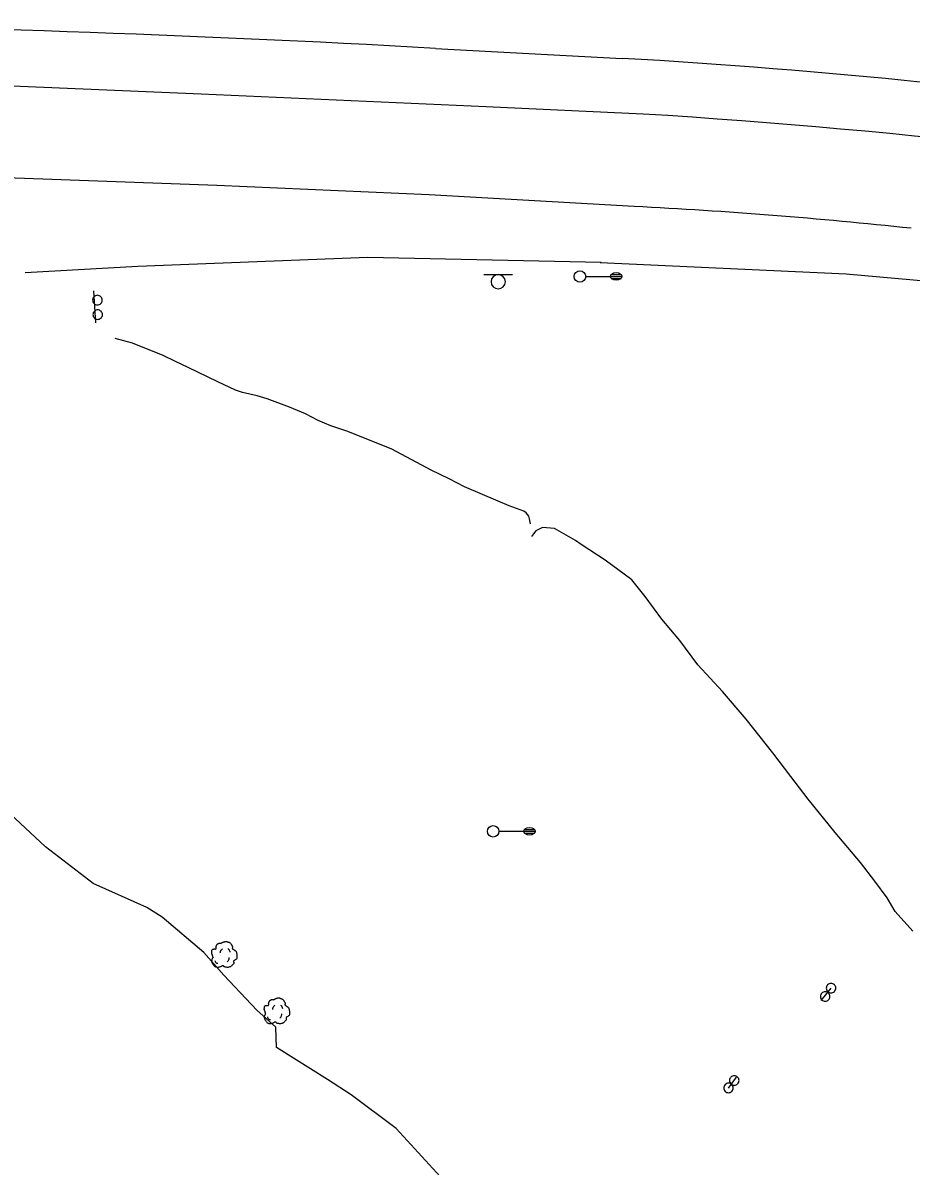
# Model space of a CAD drawing. Extents: x 2145380 to 2157287, y 139568 to 149130.
# Drawn here: x 2150122.3 to 2150354.9, y 142793.1 to 143092.6 of the extents above; entities that cross this region are included whole.
import ezdxf

# ---------------------------------------------------------------- set-up
doc = ezdxf.new("R2010")
doc.units = 0
for name, color, linetype in [('PR_PREVIOUSLY CONSTRUCTED', 7, 'Continuous'), ('TOPO_Asphalt', 7, 'Continuous'), ('TOPO_Flowline', 7, 'Continuous'), ('TOPO_Light Pole', 7, 'Continuous'), ('TOPO_Misc', 7, 'Continuous'), ('TOPO_Sign', 7, 'Continuous'), ('TOPO_Tree', 7, 'Continuous')]:
    doc.layers.add(name, color=color, linetype=linetype)

# ---------------------------------------------------------------- blocks, each defined once
blk = doc.blocks.new('POST')
at = {"layer": 'TOPO_Misc'}
for start, end in [(89.99996, 180.00004), (179.99996, 270.00004), (359.99996, 90.00004), (269.99996, 0.00004)]:
    blk.add_arc((-0.01, 0.03), 3.16, start, end, dxfattribs=at)
blk = doc.blocks.new('LP')
at = {"layer": 'TOPO_Light Pole'}
blk.add_line((3.81, 0), (20.32, 0), dxfattribs=at)
for points in [[(20.32, 0), (27.94, 0)], [(20.32, 0), (23.5, 0)], [(20.83, 1.27), (27.43, 1.27)], [(20.83, 1.27), (23.5, 1.27)], [(23.71, 1.27), (27.43, 1.27)], [(23.71, 0), (27.94, 0)], [(20.83, -1.27), (27.43, -1.27)], [(20.83, -1.27), (23.5, -1.27)], [(23.71, -1.27), (27.43, -1.27)]]:
    blk.add_lwpolyline(points, dxfattribs=at)
blk.add_circle((0, 0), 3.81, dxfattribs=at)
blk.add_ellipse((24.13, 0), major_axis=(3.81, 0), ratio=0.666667, dxfattribs=at)
blk = doc.blocks.new('TREE')
at = {"layer": 'TOPO_Tree'}
for points in [[(-14.1, -0.4), (-14.2, 0.5), (-14.4, 1.4), (-14.6, 2.3), (-14.8, 3.2), (-15.5, 4), (-15.7, 4.9), (-15.8, 5.6), (-15.7, 6.3), (-15.7, 7), (-15.6, 7.9), (-15.7, 8.8), (-15.1, 9.7), (-14.6, 10.4), (-13.8, 10.5), (-13, 10.7), (-12.2, 11), (-11.1, 10), (-10.4, 10.7), (-9.4, 11.7), (-10.3, 13.3), (-9.8, 14.4), (-9.6, 15.1), (-9.3, 15.9), (-8.8, 16.5), (-8.2, 17.3), (-7.5, 17.7), (-6.7, 18.1), (-6.1, 18.4), (-5.6, 18.6), (-5.1, 18.7), (-4.5, 18.7), (-4, 18.5), (-3.5, 18.1)], [(-3.5, 17.6), (-3.1, 18.3), (-2.6, 18.8), (-1.9, 19.2), (-1, 19.7), (-0.2, 20), (0.7, 20.2), (1.6, 20.5), (2.5, 20.8), (3.4, 20.8), (4.1, 20.7), (4.8, 20.5), (5.5, 20.2), (6.4, 19.9), (7.3, 19.7), (8.2, 19.2), (9.4, 18.4), (10, 17.2), (10.8, 16), (11.2, 15.3), (11.6, 14.6), (11.9, 13.9), (12.2, 13.1), (11.4, 12), (11.9, 11.2), (12, 11), (12.2, 10.9), (12.4, 10.7), (12.9, 10.4), (13.5, 10), (14, 9.7), (14.7, 9.2), (15.4, 8.7), (16.1, 8.1), (16.7, 7.5), (16.9, 6.7), (17.1, 6), (17.6, 4.4), (17.7, 2.8), (17.7, 1.2), (17.7, -0.2), (17.8, -2.2), (16.6, -3), (15.5, -3.8), (14.3, -4.6), (13.2, -5.3)], [(13.2, -5.3), (13.3, -5.8), (13.4, -6.3), (13.4, -6.7), (13.8, -8.5), (12.2, -10), (10.8, -11.5), (10, -12.3), (9.1, -12.8), (8.2, -13.1), (6, -13.8), (3.3, -13.6), (1.3, -13.1), (0.5, -12.9), (-0.1, -11.4), (-0.8, -11.5), (-2, -11.6), (-3.3, -12.8), (-4.5, -13.1), (-6.1, -13.5), (-7.8, -14), (-9.3, -13.6), (-11.4, -13.1), (-12.8, -11.4), (-14.1, -9.4), (-15.3, -7.3), (-15.6, -5.1), (-15.1, -3), (-14.9, -1.9), (-13.9, -0.8), (-13.5, 0.1)], [(-4.2, 5.1), (-4.5, 6.1), (-4.3, 7.2), (-3.8, 8.2), (-3.3, 9.3), (-2.7, 10.3), (-1.6, 11)], [(5.9, 11.2), (6.5, 10.7), (7, 10.2), (7.4, 9.5), (7.9, 8.6), (8.3, 7.6), (8.5, 6.6)], [(-11.4, -4.5), (-11.5, -5.4), (-11, -6.3), (-10.1, -7.2), (-9.3, -8), (-8.5, -8.3), (-7.7, -8.1)], [(4.8, -6.3), (5.7, -5.7), (6.3, -4.9), (6.8, -3.9), (7.4, -2.8), (7.6, -1.7), (7.5, -0.6)]]:
    blk.add_open_spline(points, degree=3, dxfattribs=at)

msp = doc.modelspace()

# ---------------------------------------------------------------- linework, layer by layer
at = {"layer": 'PR_PREVIOUSLY CONSTRUCTED'}
for radius, start, end in [(978.93, 56.56434, 80.87384), (982.93, 56.56434, 76.40726), (954.93, 56.56435, 80.86038)]:
    msp.add_arc((2149724.2, 141871.47), radius, start, end, dxfattribs=at)
at = {"layer": 'TOPO_Asphalt'}
for points in [[(2150230.34, 143085.94), (2150279.24, 143083.33)], [(2150284.74, 143068.73), (2150243.63, 143070.66), (2150168.97, 143073.99), (2150096.81, 143076.99)], [(2150282.39, 143044.54), (2150228.68, 143047.56), (2150173.1, 143050.01), (2150103.37, 143052.58), (2150031.59, 143054.18), (2149978.98, 143054.29)], [(2150273.71, 143029.86), (2150212.65, 143031.15), (2150152.36, 143028.85), (2150122.91, 143027.11)], [(2150273.5, 143029.87), (2150337.92, 143026.89), (2150404.55, 143020.99), (2150496.24, 143007.74), (2150554.56, 142998.37)]]:
    msp.add_lwpolyline(points, dxfattribs=at)
for centre, radius, start, end in [((2149976.93, 138553.31), 4539.72, 86.80001, 89.23734), ((2150175.93, 141292.72), 1793.59, 81.64732, 86.69795), ((2150174.9, 141271.31), 1800.77, 79.9044, 86.50291), ((2150216.37, 141745.28), 1300.93, 83.88621, 87.09081)]:
    msp.add_arc(centre, radius, start, end, dxfattribs=at)
at = {"layer": 'TOPO_Flowline'}
for points in [[(2150255.24, 142961.44), (2150254.96, 142962.74), (2150254.77, 142963.37), (2150254.09, 142964.32), (2150253.49, 142964.71), (2150249.61, 142966.14), (2150246.73, 142967.34), (2150237.93, 142971.08), (2150233.91, 142973.2), (2150229.24, 142975.47), (2150218.87, 142980.97), (2150207.36, 142985.58), (2150202.94, 142987.06), (2150199.64, 142988.49), (2150196.27, 142990.2), (2150192.12, 142991.97), (2150186.23, 142994.18), (2150183.65, 142994.97), (2150179.77, 142995.79), (2150178.01, 142996.38), (2150173.3, 142998.58), (2150165.54, 143002.35), (2150162.28, 143003.89), (2150159.02, 143005.51), (2150151.02, 143008.69), (2150146.49, 143009.97)], [(2150355.4, 142854.7), (2150350.7, 142859.85), (2150348.61, 142863.46), (2150345.37, 142867.79), (2150341.62, 142872.72), (2150335.02, 142880.57), (2150327.98, 142889.24), (2150323.45, 142895.23), (2150318.67, 142901.42), (2150311.75, 142910.24), (2150305.53, 142917.48), (2150299.03, 142924.5), (2150294.33, 142930.83), (2150289.64, 142936.41), (2150285.25, 142942.34), (2150281.76, 142946.72), (2150274.78, 142951.89), (2150268.53, 142955.96), (2150267.06, 142957.05), (2150261.49, 142960.19), (2150258.33, 142960.48), (2150256.66, 142959.59), (2150255.98, 142958.8), (2150255.51, 142958.12)], [(2150234.44, 142787.33), (2150220.02, 142802.99), (2150208.3, 142811.79), (2150202.05, 142815.81), (2150188.68, 142824.24), (2150188.54, 142829.59), (2150183.53, 142833.98), (2150174.89, 142843.15), (2150169.65, 142849.13), (2150158.77, 142858.35), (2150154.74, 142860.92), (2150140.66, 142867.18), (2150128.25, 142876.79), (2150113.64, 142890.29)]]:
    msp.add_lwpolyline(points, dxfattribs=at)
at = {"layer": 'TOPO_Sign'}
for points in [[(2150243.02, 143026.68), (2150250.52, 143026.69)], [(2150244.91, 143024.82), (2150244.91, 143024.82)], [(2150246.77, 143026.68), (2150246.77, 143026.68)], [(2150248.64, 143024.82), (2150248.64, 143024.82)], [(2150141.4, 143014.03), (2150140.85, 143022.39)], [(2150246.77, 143022.95), (2150246.77, 143022.95)], [(2150333.92, 142839.78), (2150331.25, 142836.58)], [(2150307.12, 142813.61), (2150309.15, 142816.45)]]:
    msp.add_lwpolyline(points, dxfattribs=at)
for start, end in [(90, 180), (180, 270), (360, 90), (270, 0)]:
    msp.add_arc((2150246.77, 143024.82), 1.87, start, end, dxfattribs=at)

# ---------------------------------------------------------------- block references
at = {"layer": 'TOPO_Light Pole', "xscale": 0.39370000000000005, "yscale": 0.3937000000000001}
for p in [(2150268.18, 143026.2), (2150245.46, 142880.86)]:
    msp.add_blockref('LP', p, dxfattribs=at)
at = {"layer": 'TOPO_Misc', "xscale": 0.39370000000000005, "yscale": 0.3937000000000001}
for p in [(2150141.8, 143020), (2150141.88, 143016.18), (2150332.42, 142837.56), (2150333.94, 142839.77), (2150307.11, 142813.61), (2150308.61, 142815.59)]:
    msp.add_blockref('POST', p, dxfattribs=at)
at = {"layer": 'TOPO_Tree', "xscale": 0.19685000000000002, "yscale": 0.19685000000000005}
for p in [(2150174.84, 142847.91), (2150188.61, 142833.14)]:
    msp.add_blockref('TREE', p, dxfattribs=at)

doc.saveas('drawing.dxf')
